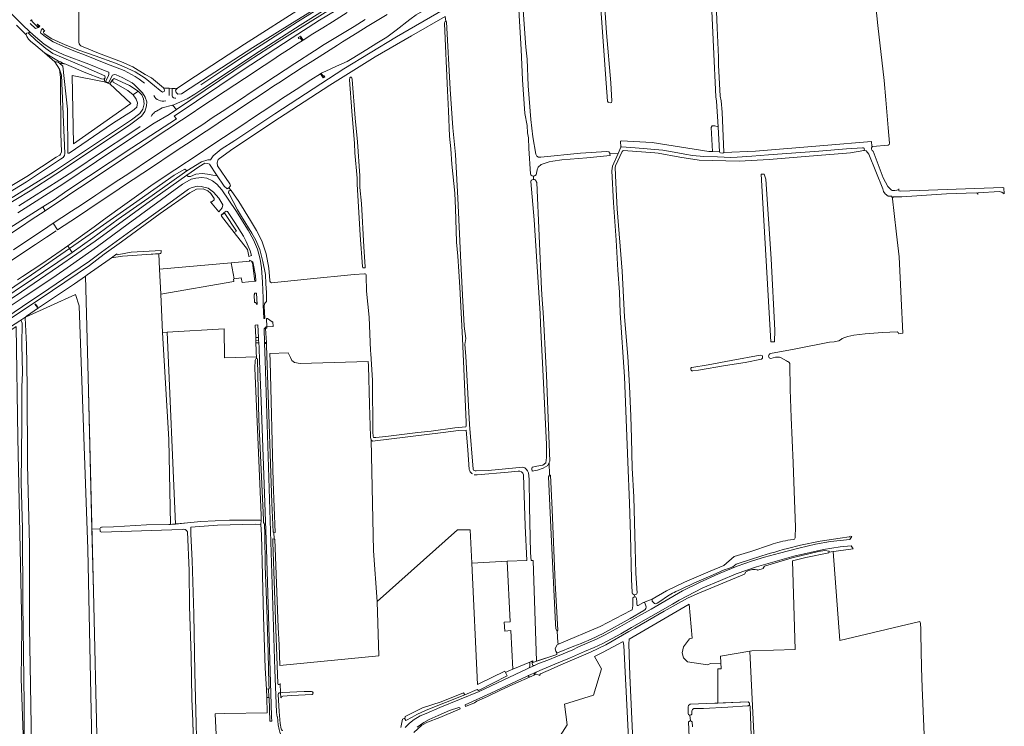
# Model space of a CAD drawing. Header units: metres. Extents: x 209813 to 223847, y 571801 to 587119.
# Tile 416 of 656: x 221903 to 222749, y 578060 to 578667. Entities that reach past the tile are written whole.
import ezdxf

# ---------------------------------------------------------------- set-up
doc = ezdxf.new("R2010")
doc.units = ezdxf.units.M
for name, color, linetype, lineweight in [('B-RO-GK-BESCHOEIING-G', 8, 'GK-BESCHOEIING', 0), ('B-RO-GR-BEPLANTING_CULTUUR_BOSPLANTSOEN-GV', 8, 'Continuous', 0), ('B-RO-GR-GRAS-GV', 8, 'Continuous', 0), ('B-RO-GR-GROENVOORZIENING-GV', 8, 'Continuous', 0), ('B-RO-GR-HOUTWAL-GV', 8, 'Continuous', 0), ('B-RO-KW-KUNSTWERK_STUW-G', 8, 'Continuous', 0), ('B-RO-KW-KUNSTWERK_STUW-GV', 8, 'Continuous', 0), ('B-RO-OG-TERREIN_CULTUURSCHEIDING-GV', 8, 'Continuous', 0), ('B-RO-OG-WATER_GREPPEL-GV', 8, 'Continuous', 0), ('B-RO-OG-WEG-GV', 8, 'Continuous', 0), ('B-RO-VH-VERHARDING_HALFVERHARDING-GV', 8, 'Continuous', 0), ('B-RO-VH-VERHARDING_OPEN-GV', 8, 'Continuous', 0), ('B-RO-VH-VERHARDING_STRAATBAKSTEEN-GV', 8, 'Continuous', 0), ('B-RO-VH-VERHARDING_TEGEL-GV', 8, 'Continuous', 0)]:
    doc.layers.add(name, color=color, linetype=linetype, lineweight=lineweight)
doc.linetypes.add('GK-BESCHOEIING', pattern='A,30,-5,[1,NLCS.shx,S=1,R=0,X=0,Y=0],-5', length=40)

msp = doc.modelspace()

# ---------------------------------------------------------------- linework, layer by layer
at = {"layer": 'B-RO-GK-BESCHOEIING-G', "flags": 128}
for points in [[(222076.854, 578498.517), (222076.79, 578497.784), (222087.678, 578483.722)], [(222087.678, 578483.722), (222089.633, 578484.987), (222079.742, 578499.997), (222078.726, 578500.196), (222077.442, 578499.339), (222076.87, 578498.69), (222076.854, 578498.517)]]:
    msp.add_lwpolyline(points, dxfattribs=at)
at = {"layer": 'B-RO-GR-BEPLANTING_CULTUUR_BOSPLANTSOEN-GV', "flags": 128}
for points in [[(221931.116, 578634.533), (221924.666, 578638.185), (221933.716, 578630.445)], [(221936.429, 578630.229), (221937.48, 578629.303)], [(221937.48, 578629.303), (221942.954, 578628.284)], [(221937.48, 578629.303), (221940.493, 578626.648), (221944.449, 578589.824), (221944.688, 578551.904), (221945.858, 578552), (221983.253, 578577.307), (222000.255, 578588.448), (222003.939, 578591.432), (222004.725, 578595.203), (222003.579, 578598.433), (222000.771, 578601.995), (221996.167, 578605.711), (221983.674, 578612.798), (221983.224, 578614.809), (221980.723, 578611.489), (221998.871, 578594.542), (221949.553, 578559.996), (221948.6, 578618.733), (221975.949, 578613.22), (221976.419, 578616.4), (221975.56, 578615.613), (221973.652, 578615.698), (221960.227, 578620.874), (221943.575, 578628.066), (221942.954, 578628.284)], [(221969.904, 578040.044), (221966.681, 578175.743), (221962.207, 578359.677), (221960.054, 578446.395), (221950.418, 578439.702), (221938.52, 578431.821), (221919.667, 578419.177), (221909.315, 578411.935), (221908.647, 578411.366), (221908.442, 578410.937), (221951.38, 578430.404), (221954.423, 578420.879), (221961.831, 578211.858), (221967.055, 577961.659)], [(221907.768, 577994.247), (221907.357, 578022.898), (221907.322, 578079.018), (221906.207, 578165.2), (221905.732, 578229.596), (221904.657, 578269.102), (221905.375, 578319.174), (221905.312, 578351.277), (221905.697, 578363.212), (221905.307, 578387.713), (221905.596, 578405.819), (221904.745, 578408.145), (221904.21, 578408.198), (221903.426, 578407.896), (221895.371, 578402.876)], [(221909.724, 577955.242), (221909.72, 577955.922), (221879.944, 577951.332), (221880.507, 578028.12), (221884.13, 578032.943), (221884.395, 578040.087), (221880.029, 578043.262), (221878.52, 578044.77), (221879.98, 578389.507), (221900.291, 578403.184), (221901.857, 578307.382), (221905.297, 578144.001), (221904.635, 578100.345), (221906.355, 578052.72), (221906.091, 578026.791), (221907.768, 577994.247)], [(222289.627, 578280.137), (222288.257, 578297.048), (222286.805, 578314.133), (222280.453, 578313.689), (222267.151, 578312.137), (222206.402, 578304.445), (222205.433, 578305.73), (222207.346, 578210.243), (222210.485, 578166.841), (222279.511, 578228.395), (222290.285, 578228.417), (222291.68, 578199.692), (222322.045, 578201.512), (222338.979, 578201.977), (222337.529, 578231.955), (222336.327, 578275.723)], [(222331.558, 578278.927), (222323.138, 578277.912), (222296.526, 578275.506), (222293.953, 578275.737)], [(222292.311, 578276.462), (222291.795, 578276.824)]]:
    msp.add_lwpolyline(points, dxfattribs=at)
at = {"layer": 'B-RO-GR-BEPLANTING_CULTUUR_BOSPLANTSOEN-GV'}
for points in [[(221942.954, 578628.284, -0.0608847), (221931.116, 578634.533)], [(221933.716, 578630.445, -0.087669), (221936.429, 578630.229)], [(222291.795, 578276.824, -0.1654634), (222289.627, 578280.137)], [(222336.327, 578275.723, 0.350856), (222331.558, 578278.927)]]:
    msp.add_lwpolyline(points, format="xyb", dxfattribs=at)
at = {"layer": 'B-RO-GR-BEPLANTING_CULTUUR_BOSPLANTSOEN-GV', "flags": 128}
msp.add_lwpolyline([(222072.591, 578533.24), (222066.518, 578542.376), (222065.045, 578543.032), (222062.416, 578543.237), (222057.383, 578540.164), (222047.109, 578532.985), (222048.056, 578532.037), (222050.17, 578531.802), (222054.632, 578533.916), (222060.033, 578534.385), (222064.729, 578533.916), (222069.426, 578532.976), (222072.009, 578532.741)], close=True, dxfattribs=at)
at = {"layer": 'B-RO-GR-GRAS-GV', "flags": 128}
for points in [[(222503.333, 578574.6), (222502.019, 578596.654), (222501.292, 578600.375), (222499.468, 578643.203), (222495.823, 578723.417), (222493.155, 578774.992), (222493.86, 578775.605), (222495.906, 578776.166)], [(222402.268, 578734.179), (222402.561, 578728.507), (222405.325, 578690.321), (222407.532, 578655.172), (222411.163, 578612.239), (222412.047, 578596.512), (222411.651, 578595.56), (222410.698, 578595.084), (222409.428, 578595.322), (222408.793, 578595.719), (222408.396, 578596.512), (222407.076, 578612.031), (222402.725, 578675.855), (222401.27, 578691.114), (222397.552, 578733.121), (222398.078, 578733.672), (222398.913, 578734.125), (222401.352, 578735.061)], [(222501.264, 578695.245), (222502.658, 578659.545), (222503.839, 578634.388), (222503.749, 578627.399), (222505.112, 578600.872), (222505.905, 578596.908), (222506.776, 578587.275), (222508.177, 578552.473), (222535.523, 578553.557), (222594.261, 578558.637), (222635.113, 578562.023), (222635.552, 578557.891), (222635.971, 578557.607), (222649.588, 578558.873), (222650.241, 578559.481), (222650.555, 578560.499), (222649.518, 578573.763), (222647.376, 578597.842), (222645.992, 578614.49), (222640.694, 578661.716), (222635.243, 578714.695)], [(222344.697, 578532.214), (222343.721, 578532.362), (222342.768, 578532.963), (222342.456, 578533.309), (222342.199, 578534.24), (222340.92, 578555.892), (222340.555, 578565.249), (222339.733, 578569.377), (222339.309, 578575.788), (222337.263, 578586.109), (222335.342, 578614.988), (222334.241, 578641.049), (222330.87, 578699.889)], [(221954.101, 578680.152), (221954.16, 578652.927), (221954.283, 578647.203), (221954.618, 578645.979), (221955.102, 578645.055), (221955.847, 578644.253), (221957.833, 578643.263), (221971.197, 578637.963), (221990.978, 578630.449), (222000.602, 578625.966), (222011.281, 578619.513), (222016.676, 578616.554), (222026.944, 578608.011), (222027.576, 578607.847), (222037.101, 578607.45), (222039.036, 578607.851), (222047.717, 578613.662), (222096.402, 578645.649), (222147.642, 578678.167)], [(222335.782, 578674.807), (222338.323, 578642.953), (222339.211, 578632.726), (222340.34, 578609.802), (222342.476, 578580.796), (222344.178, 578565.945), (222346.87, 578551.041), (222347.74, 578549.474), (222349.012, 578548.617), (222351.199, 578548.482), (222385.275, 578551.84), (222407.817, 578553.477), (222409.6, 578553.049), (222410.351, 578552.084), (222410.455, 578551.263), (222417.383, 578551.694), (222419.906, 578557.18), (222419.496, 578562.116), (222420.223, 578562.474), (222446.681, 578560.992), (222495.483, 578553.46), (222498.54, 578553.323)], [(222269.016, 578669.364), (222239.857, 578652.827), (222208.889, 578634.621), (222169.702, 578610.453), (222120.963, 578578.529), (222084.611, 578554.293), (222074.038, 578546.466), (222072.968, 578543.736), (222073.255, 578541.035), (222083.953, 578525.467), (222084.376, 578523.919), (222082.942, 578522.073), (222085.149, 578519.78)], [(222269.016, 578669.364), (222269.348, 578665.315), (222269.628, 578665.217), (222269.958, 578664.75), (222273.338, 578606.841), (222275.389, 578573.717), (222276.931, 578559.342), (222277.888, 578550.666), (222279.91, 578513.251), (222282.284, 578458.16), (222284.177, 578424.457), (222284.91, 578409.497), (222285.158, 578403.339), (222286.72, 578392.73), (222285.668, 578387.704), (222286.538, 578377.544), (222289.891, 578318.97), (222292.919, 578280.441)], [(221858.996, 578501.44), (221909.479, 578531.92), (221934.879, 578548.43), (221937.895, 578550.335), (221938.53, 578551.129), (221939.324, 578553.034), (221938.689, 578568.909), (221938.53, 578617.01), (221937.689, 578624.217), (221933.716, 578630.445), (221924.666, 578638.185), (221917.338, 578644.369), (221912.59, 578648.166), (221911.04, 578649.838), (221909.48, 578652.168), (221908.867, 578653.669), (221900.657, 578661.867)], [(222201.168, 578446.682), (222201.312, 578433.393), (222203.644, 578411.171), (222204.666, 578382.515), (222204.921, 578379.467), (222206.36, 578356.858), (222206.84, 578312.19), (222207.092, 578308.87), (222207.382, 578307.728), (222209.408, 578307.572), (222217.854, 578308.465), (222245.289, 578311.993), (222256.92, 578313.035), (222277.147, 578315.969), (222286.566, 578317.019), (222286.95, 578317.698), (222287.07, 578319.678), (222287.035, 578321.027), (222283.692, 578392.763), (222282.041, 578425.567), (222281.552, 578436.839), (222280.711, 578450.22), (222279.803, 578463.333), (222278.657, 578475.549), (222278.401, 578485.555), (222277.664, 578504.396), (222277.076, 578517.487), (222274.748, 578542.562), (222273.889, 578555.688), (222272.733, 578566.589), (222271.643, 578588.212), (222270.814, 578605.411), (222268.338, 578663.389), (222268.337, 578663.995), (222268.573, 578664.605), (222268.884, 578665.046), (222269.094, 578665.228), (222269.348, 578665.315)], [(222410.455, 578551.263), (222410.61, 578550.03), (222390.693, 578547.876), (222369.253, 578546.179), (222361.32, 578545.059), (222358.114, 578544.366), (222351.497, 578542.169), (222348.852, 578540.052), (222347.926, 578537.671), (222347.156, 578533.398), (222345.678, 578532.387), (222344.697, 578532.214), (222344.861, 578529.337), (222345.596, 578529.314), (222346.347, 578529.042), (222346.733, 578528.567), (222347.175, 578527.709), (222347.617, 578526.634), (222351.641, 578435.134), (222352.24, 578426.146), (222353.213, 578415.145), (222353.624, 578405.064), (222355.057, 578377.71), (222355.846, 578361.254), (222358.874, 578287.504), (222358.316, 578286.304)], [(222412.107, 578536.815), (222412.552, 578540.694), (222417.383, 578551.694)], [(222486.985, 578545.909), (222470.615, 578548.468), (222451.94, 578551.9), (222449.113, 578552.27), (222422.159, 578554.285), (222421.421, 578553.953), (222420.989, 578553.45), (222415.353, 578541.205), (222415.006, 578539.493), (222415.5, 578526.534), (222416.73, 578504.267), (222421.029, 578450.659), (222423.011, 578411.235), (222425.838, 578377.273), (222427.391, 578351.795), (222428.346, 578326.178), (222428.983, 578307.199), (222429.536, 578281.338), (222431.074, 578256.632), (222432.262, 578213.015), (222432.678, 578191.122), (222433.706, 578173.862)], [(222658.517, 578396.871), (222662.029, 578397.235), (222660.669, 578427.113), (222658.96, 578462.873), (222656.576, 578482.333), (222654.752, 578500), (222653.108, 578512.669), (222653.2, 578513.456), (222653.31, 578513.601), (222653.115, 578513.626), (222652.37, 578515.113), (222649.353, 578515.113), (222646.972, 578517.018), (222645.543, 578519.081), (222644.75, 578521.304), (222632.843, 578550.99), (222630.621, 578554.006), (222628.414, 578554.093), (222617.088, 578552.193), (222578.136, 578548.993), (222547.356, 578546.516), (222521.5, 578545.069), (222486.985, 578545.909)], [(222429.567, 578174.905), (222428.948, 578185.738), (222428.11, 578224.097), (222427.333, 578251.386), (222425.723, 578286.867), (222423.038, 578359.946), (222419.292, 578414.698), (222418.785, 578432.636), (222417.104, 578451.464), (222415.922, 578477.27), (222413.514, 578509.144), (222412.107, 578536.815)], [(222340.386, 578277.474), (222341.054, 578271.893), (222341.23, 578248.306), (222342.288, 578208.656), (222342.699, 578202.08), (222344.567, 578202.131), (222347.407, 578115.586), (222364.87, 578121.43), (222364.817, 578122.676), (222363.874, 578124.23), (222363.398, 578126.135), (222363.874, 578127.722), (222364.986, 578129.627), (222366.706, 578130.381), (222366.11, 578130.513), (222365.576, 578131.583), (222365.018, 578141.43), (222364.065, 578143.415), (222363.827, 578147.622), (222359.938, 578224.536), (222357.795, 578273.907), (222358.509, 578275.495), (222358.316, 578286.304), (222357.105, 578283.698), (222353.181, 578281.435), (222348.3, 578279.577), (222343.75, 578278.92), (222343.492, 578280.885), (222343.704, 578282.329), (222347.673, 578283.162), (222352.933, 578283.874), (222355.354, 578285.967), (222355.997, 578290.412), (222355.983, 578301.604), (222353.192, 578360.427), (222350.761, 578405.39), (222350.485, 578414.179), (222345.251, 578494.766), (222342.635, 578527.545), (222342.838, 578528.335), (222343.184, 578528.72), (222343.768, 578529.143), (222344.535, 578529.347), (222344.861, 578529.337)], [(222085.149, 578519.78), (222091.706, 578510.441), (222101.804, 578494.084), (222106.844, 578485.532), (222111.546, 578476.623), (222115.078, 578465.501), (222117.369, 578453.221), (222118.241, 578442.524), (222118.197, 578441.885)], [(222022.857, 578465.61), (222012.587, 578464.923), (221991.671, 578463.569), (221982.194, 578462.157), (221980.309, 578460.674), (221961.479, 578447.384), (221960.054, 578446.395), (221962.207, 578359.677), (221965.385, 578228.995), (221972.31, 578229.157)], [(222023.5, 578452.333), (222022.857, 578465.61)], [(222087.547, 578443.9), (222093.748, 578444.801), (222094.473, 578440.816), (222105.381, 578441.951), (222103.775, 578455.539), (222103.256, 578457.846), (222102.511, 578459.212), (222100.84, 578460.077), (222100.993, 578459.103), (222085.162, 578457.72)], [(222119.802, 578440.662), (222150.272, 578443.767), (222190.869, 578447.805), (222199.495, 578448.34)], [(221967.055, 577961.659), (221961.831, 578211.858), (221954.423, 578420.879), (221951.38, 578430.404), (221908.442, 578410.937), (221908.226, 578410.484), (221909.382, 578387.71), (221909.954, 578351.127), (221910.116, 578284.425), (221911.936, 578215.524), (221911.849, 578145.154), (221912.56, 578094.921), (221913.211, 578060.399), (221913.233, 578023.625), (221913.208, 577994.436), (221910.344, 577994.336)], [(221974.396, 578230.824), (221983.862, 578230.906), (222012.299, 578232.696), (222031.66, 578232.876), (222033.018, 578233.001), (222031.49, 578306.036), (222026.139, 578397.886), (222024.548, 578430.709)], [(222110.722, 578236.367), (222110.83, 578240.951), (222108.238, 578301.553), (222105.544, 578367.386), (222105.782, 578374.09), (222106.322, 578375.328), (222106.795, 578375.457), (222106.744, 578376.932), (222079.453, 578376.083), (222078.982, 578401.007), (222030.094, 578398.12), (222037.351, 578233.398), (222047.645, 578234.341), (222058.968, 578235.474), (222083.54, 578236.685), (222109.359, 578236.724)], [(222619.864, 578395.53), (222629.825, 578396.899), (222644.472, 578397.913), (222657.202, 578398.415)], [(222548.402, 578379.854), (222568.68, 578383.563), (222599.073, 578389.536), (222602.976, 578389.857), (222606.961, 578390.857), (222609.437, 578392.254), (222609.979, 578392.689)], [(222552.738, 578376.587), (222548.569, 578375.579)], [(222562.227, 578373.483), (222557.048, 578376.41)], [(222569.707, 578222.237), (222569.771, 578230.568), (222568.565, 578261.523), (222567.88, 578286.068), (222566.049, 578324.814), (222565.17, 578349.027), (222564.9, 578371.357)], [(222295.525, 578278.98), (222305.807, 578279.336), (222335.72, 578282.179)], [(222358.509, 578275.495), (222359.382, 578275.416), (222360.811, 578245.888), (222363.51, 578182.943), (222365.732, 578142.303), (222365.018, 578141.43)], [(221965.385, 578228.995), (221966.681, 578175.743), (221969.904, 578040.044), (221974.667, 578036.234), (221979.665, 578036.948), (222013.003, 578039.197), (222052.634, 578043.304), (222052.069, 578064.43), (222051.286, 578083.018), (222050.723, 578120.254), (222049.374, 578162.464), (222048.944, 578193.396), (222047.555, 578226.807)], [(221972.669, 578227.056), (221972.404, 578228.048), (221972.31, 578229.157)], [(222042.964, 578228.728), (222025.085, 578228.017), (221973.595, 578226.262), (221972.669, 578227.056)], [(222094.872, 578046.488), (222072.38, 578046.666), (222071.236, 578070.228), (222079.637, 578070.584), (222115.872, 578071.176), (222115.571, 578084.242), (222115.307, 578091.565), (222114.339, 578109.583), (222112.889, 578154.038), (222112.035, 578189.095), (222111.073, 578224.025), (222110.64, 578232.851), (222105.774, 578233.287), (222073.309, 578232.334), (222050.415, 578230.657), (222050.41, 578224.798), (222051.601, 578201.97), (222052.994, 578156.218), (222053.863, 578106.03), (222054.91, 578061.892), (222055.561, 578038.77), (222056.38, 578017.293)], [(222565.543, 578219.791), (222568.274, 578220.153)], [(222431.671, 578172.605), (222431.76, 578170.743), (222432.713, 578170.466), (222433.308, 578169.553), (222433.506, 578166.417), (222433.506, 578164.314), (222433.744, 578163.679), (222434.181, 578163.401), (222434.789, 578163.467), (222439.2, 578165.903), (222446.841, 578168.931), (222458.947, 578176.021), (222474.497, 578183.592), (222496.61, 578192.879), (222508.147, 578197.652), (222517.287, 578205.393), (222531.389, 578209.759), (222548.446, 578215.641)], [(222680.644, 578046.057), (222678.737, 578092.667), (222678.146, 578110.11), (222677.424, 578139.02), (222677.588, 578143.22), (222677.162, 578148.06), (222676.586, 578149.548), (222607.995, 578133.364), (222602.264, 578209.862), (222598.6, 578209.321), (222598.568, 578208.587), (222578.796, 578204.601), (222567.192, 578201.788), (222569.516, 578125.648), (222532.475, 578124.466), (222530.499, 578124.13)], [(222366.706, 578130.381), (222402.094, 578145.264), (222428.354, 578159.022), (222429.412, 578159.75), (222430.014, 578163.084), (222430.014, 578169.116), (222430.212, 578169.91), (222431.006, 578170.505), (222431.76, 578170.743)], [(222505.697, 578113.279), (222496.974, 578113.562), (222494.272, 578112.424), (222477.201, 578115.06), (222473.67, 578118.519), (222472.569, 578122.818), (222473.67, 578128.016), (222476.974, 578132.515), (222478.938, 578134.817), (222481.076, 578135.44), (222478.594, 578164.583), (222427.022, 578134.479), (222426.742, 578130.564), (222427.479, 578103.338), (222430.069, 578047.43)], [(222356.401, 578006.508), (222356.427, 578008.53), (222356.479, 578009.039), (222360.646, 578009.955), (222384.498, 578012.687), (222402.691, 578014.255), (222420.936, 578015.418), (222426.604, 578016.005), (222427.06, 578018.202), (222427.959, 578021.234), (222422.379, 578129.133), (222421.821, 578132.202), (222421.115, 578132.182), (222404.652, 578123.26), (222397.148, 578119.635), (222403.337, 578109.028), (222396.261, 578086.384), (222371.493, 578078.762), (222373.686, 578060.977), (222362.993, 578044.332), (222362.79, 578027.209), (222356.849, 578027.102), (222347.256, 578022.742)], [(222479.221, 578069.296), (222478.785, 578069.319), (222478.006, 578069.8), (222477.675, 578070.346), (222477.552, 578076.321), (222477.816, 578077.571), (222479.509, 578078.63), (222500.529, 578079.396), (222503.086, 578079.513)], [(222530.248, 578078.074), (222529.455, 578077.09), (222528.536, 578077.216), (222511.816, 578076.181), (222490.955, 578074.987), (222482.473, 578074.855), (222481.405, 578074.162), (222480.8, 578072.768), (222480.826, 578070.364), (222480.707, 578069.949), (222480.176, 578069.617), (222479.221, 578069.296), (222479.643, 578064.467), (222481.063, 578063.454), (222481.436, 578059.229)], [(222479.415, 578030.912), (222477.987, 578063.442), (222479.401, 578064.466), (222479.643, 578064.467)]]:
    msp.add_lwpolyline(points, dxfattribs=at)
for points in [[(221975.949, 578613.22), (221948.6, 578618.733), (221949.553, 578559.996), (221998.871, 578594.542), (221980.723, 578611.489)], [(222195.566, 578526.794), (222195.58, 578522.336), (222196.907, 578508.793), (222199.143, 578471.459), (222200.259, 578454.384), (222200.053, 578453.831), (222199.816, 578453.574), (222199.432, 578453.463), (222198.957, 578453.461), (222198.536, 578453.551), (222198.242, 578453.788), (222198.032, 578454.538), (222195.967, 578481.442), (222193.432, 578525.37), (222193.238, 578530.466), (222191.437, 578552.25), (222191.142, 578560.271), (222188.779, 578588.129), (222186.645, 578614.866), (222186.999, 578616.653), (222187.177, 578616.944), (222187.646, 578617.144), (222188.047, 578617.196), (222188.415, 578617.09), (222188.864, 578616.632), (222189.011, 578615.234), (222191.526, 578582.039), (222193.606, 578561.667), (222195.614, 578532.594)], [(222503.333, 578574.6), (222500.67, 578575.427), (222498.341, 578575.427), (222497.495, 578573.946), (222498.54, 578553.323), (222504.617, 578553.052)], [(222540.468, 578533.849), (222543.011, 578533.921), (222544.261, 578529.559), (222549.023, 578461.137), (222552.198, 578400.019), (222551.779, 578390.004), (222548.681, 578389.777)], [(222085.162, 578457.72), (222023.5, 578452.333), (222024.548, 578430.709), (222087.346, 578441.82), (222087.101, 578443.835), (222087.547, 578443.9)], [(221906.091, 578026.791), (221906.355, 578052.72), (221904.635, 578100.345), (221905.297, 578144.001), (221901.857, 578307.382), (221900.291, 578403.184), (221879.98, 578389.507), (221878.52, 578044.77), (221880.029, 578043.262), (221884.395, 578040.087), (221884.13, 578032.943), (221880.507, 578028.12), (221879.944, 577951.332), (221909.72, 577955.922), (221909.553, 577985.359), (221910.291, 577986.939), (221911.773, 577987.469), (221910.344, 577994.336), (221907.768, 577994.247)], [(222121.833, 578226.297), (222122.031, 578220.479), (222122.724, 578220.431), (222125.502, 578144.454), (222126.434, 578129.592), (222126.836, 578111.747), (222211.855, 578120.177), (222210.485, 578166.841), (222207.346, 578210.243), (222205.433, 578305.73), (222204.738, 578307.75), (222204.628, 578308.479), (222203.915, 578336.04), (222203.106, 578369.412), (222202.858, 578373.107), (222144.282, 578371.413), (222139.384, 578372.228), (222137.099, 578373.858), (222136.12, 578376.466), (222134.142, 578380.419), (222118.195, 578379.859), (222118.446, 578373.26), (222121.276, 578269.655), (222122.835, 578226.228)], [(222480.691, 578365.097), (222480.308, 578365.442), (222479.951, 578366.196), (222479.911, 578366.593), (222479.911, 578367.308), (222480.467, 578367.744), (222480.938, 578367.879), (222494.896, 578370.072), (222514.678, 578373.824), (222539.491, 578378.312), (222541.202, 578378.089), (222541.52, 578377.454), (222541.467, 578375.973), (222541.308, 578375.549), (222540.779, 578374.967), (222526.68, 578372.087), (222509.673, 578369.434), (222486.625, 578365.676), (222481.566, 578364.911)], [(222322.045, 578201.512), (222291.68, 578199.692), (222296.742, 578095.485), (222298.482, 578096.485), (222320.048, 578107.134), (222320.748, 578105.771), (222323.481, 578107.38), (222326.939, 578108.797), (222325.192, 578141.88), (222320.216, 578141.502), (222319.647, 578148.978), (222324.797, 578149.37)], [(222530.248, 578078.074), (222530.873, 578076.649), (222532.911, 578018.478), (222535.781, 578018.614), (222530.499, 578124.13), (222505.412, 578119.861), (222505.882, 578109.011), (222503.09, 578109.011), (222503.086, 578079.513), (222529.271, 578080.711), (222530.249, 578079.63)]]:
    msp.add_lwpolyline(points, close=True, dxfattribs=at)
at = {"layer": 'B-RO-GR-GRAS-GV'}
for points in [[(222199.495, 578448.34, -0.4764361), (222201.168, 578446.682)], [(222118.197, 578441.885, 0.1654309), (222119.802, 578440.662)], [(222609.979, 578392.689, -0.0806793), (222619.864, 578395.53)], [(222657.202, 578398.415, -0.2598668), (222658.517, 578396.871)], [(222557.048, 578376.41, 0.1166991), (222552.738, 578376.587)], [(222564.9, 578371.357, 0.1781515), (222562.227, 578373.483)], [(222292.919, 578280.441, 0.3066095), (222295.525, 578278.98)], [(222548.446, 578215.641, -0.0499732), (222565.543, 578219.791)], [(222568.274, 578220.153, 0.3971329), (222569.707, 578222.237)]]:
    msp.add_lwpolyline(points, format="xyb", dxfattribs=at)
for centre, radius, start, end in [((222548.892, 578377.735), 2.175, 103.021251, 263.560586), ((222333.712, 578275.529), 6.952, 16.248544, 74.484513), ((222431.732, 578174.774), 2.169, 176.527454, 332.315521)]:
    msp.add_arc(centre, radius, start, end, dxfattribs=at)
at = {"layer": 'B-RO-GR-GROENVOORZIENING-GV', "flags": 128}
for points in [[(222296.239, 578700.02), (222277.32, 578689.673), (222268.564, 578684.828), (222264.215, 578682.359), (222255.501, 578677.45), (222244.111, 578670.781), (222238.588, 578666.752), (222226.688, 578657.616), (222218.738, 578651.598), (222210.207, 578646.379), (222201.72, 578641.091), (222188.946, 578633.232), (222184.653, 578630.671), (222175.528, 578626.591), (222166.393, 578622.519), (222162.522, 578620.624), (222164.291, 578617.846), (222165.037, 578618.322), (222165.513, 578617.562)], [(222046.955, 578536.671), (222059.554, 578544.611), (222064.996, 578546.356), (222067.3, 578546.078), (222069.491, 578549.551), (222076.452, 578555.482), (222088.218, 578562.897), (222122.56, 578585.677), (222181.863, 578624.411), (222227.129, 578651.949), (222267.274, 578675.092), (222299.351, 578692.968), (222299.798, 578693.202)], [(222198.245, 578688.399), (222160.965, 578666.068), (222137.564, 578651.055), (222094.631, 578623.064), (222036.116, 578583.717), (222038.075, 578581.342), (221999.688, 578556.414), (221943.859, 578519.561), (221933.005, 578511.985), (221923.173, 578505.766), (221925.276, 578502.505), (221934.113, 578508.419), (221942.443, 578513.951), (221946.611, 578516.712), (221954.917, 578522.282), (221967.419, 578530.57), (221984.127, 578541.564), (221996.621, 578549.863), (222004.925, 578555.435), (222013.291, 578560.914), (222021.624, 578566.443), (222029.943, 578571.993), (222042.464, 578580.252), (222050.763, 578585.833), (222059.108, 578591.341), (222067.461, 578596.84), (222079.965, 578605.125), (222088.279, 578610.682), (222096.639, 578616.171), (222113.306, 578627.226), (222121.637, 578632.757), (222125.849, 578635.452), (222134.218, 578640.926), (222142.631, 578646.332), (222146.126, 578648.538)], [(222200.244, 578666.681), (222190.718, 578660.803), (222182.144, 578655.656), (222173.63, 578650.411), (222165.103, 578645.198), (222156.645, 578639.86), (222139.788, 578629.093), (222131.425, 578623.61), (222123.036, 578618.167), (222110.542, 578609.867), (222102.22, 578604.322), (222093.934, 578598.722), (222085.586, 578593.217), (222077.237, 578587.713), (222068.886, 578582.212), (222060.601, 578576.61), (222052.204, 578571.179), (222039.702, 578562.89), (222031.362, 578557.372), (222018.849, 578549.102), (222010.518, 578543.57), (222002.196, 578538.025), (221993.889, 578532.457), (221985.525, 578526.976), (221973, 578518.721), (221968.853, 578515.928), (221956.369, 578507.611), (221948.002, 578502.136), (221939.675, 578496.6), (221932.249, 578491.695), (221935.907, 578486.025), (221947.346, 578493.651), (221959.867, 578501.91), (221964.019, 578504.697), (221976.51, 578513.002), (221988.984, 578521.332), (221996.807, 578526.612), (222000.997, 578529.34), (222009.314, 578534.894), (222021.816, 578543.182), (222030.158, 578548.697), (222042.641, 578557.013), (222046.802, 578559.786), (222063.485, 578570.818), (222071.793, 578576.383), (222075.941, 578579.175), (222088.436, 578587.465), (222092.618, 578590.207), (222105.078, 578598.555), (222113.411, 578604.087), (222121.728, 578609.641), (222125.931, 578612.349), (222138.478, 578620.556), (222146.863, 578626.008), (222155.294, 578631.383), (222163.718, 578636.774), (222176.383, 578644.811), (222180.618, 578647.47), (222193.36, 578655.384), (222201.881, 578660.618), (222210.414, 578665.833), (222218.975, 578671.002)], [(222146.856, 578649), (222155.293, 578654.378), (222163.745, 578659.726), (222172, 578664.831), (222184.781, 578672.686)], [(221888.779, 578514.822), (221909.256, 578527.341), (221938.479, 578546.699), (221940.856, 578548.341), (221941.859, 578550.066), (221942.231, 578551.75), (221939.34, 578618.867), (221937.689, 578624.217), (221938.53, 578617.01), (221938.689, 578568.909), (221939.324, 578553.034), (221938.53, 578551.129), (221937.895, 578550.335), (221934.879, 578548.43), (221909.479, 578531.92), (221858.996, 578501.44)], [(222161.683, 578620.185), (222153.475, 578614.896), (222140.883, 578606.745), (222128.352, 578598.501), (222124.169, 578595.76), (222111.684, 578587.448), (222103.349, 578581.922), (222095.012, 578576.4), (222086.671, 578570.883), (222078.358, 578565.323), (222065.87, 578557.013), (222057.534, 578551.49), (222036.708, 578537.658), (222028.391, 578532.104), (222015.937, 578523.742), (222007.735, 578517.997), (221999.621, 578512.149), (221987.616, 578503.511), (221975.448, 578494.74), (221967.436, 578488.752), (221955.251, 578480.005), (221944.708, 578472.383)], [(222162.522, 578620.624), (222161.882, 578620.311), (222161.683, 578620.185), (222164.041, 578616.59), (222165.513, 578617.562)], [(221948.358, 578466.724), (221966.378, 578479.151), (221988.089, 578495.238), (222017.148, 578515.642), (222046.955, 578536.671), (222045.221, 578538.317), (222036.193, 578533.127), (222001.285, 578508.324), (221964.022, 578482.242), (221946.288, 578469.933)], [(221923.173, 578505.766), (221885.17, 578481.727), (221828.236, 578446.426), (221777.917, 578413.736), (221713.947, 578371.097), (221652.384, 578331.699), (221607.777, 578304.185), (221606.649, 578303.454)], [(221896.627, 578483.52), (221904.98, 578489.018), (221913.266, 578494.617), (221925.276, 578502.505)], [(221932.249, 578491.695), (221923.049, 578485.482), (221910.541, 578477.203), (221898.051, 578468.897)], [(221891.951, 578456.857), (221904.472, 578465.117), (221916.935, 578473.463), (221926.525, 578479.812), (221934.861, 578485.335)], [(221946.288, 578469.933), (221944.708, 578472.383), (221939.005, 578468.339), (221930.724, 578462.728), (221922.421, 578456.989), (221914.048, 578451.521), (221905.772, 578445.907), (221901.631, 578443.104)], [(221639.037, 578256.233), (221667.368, 578277.965), (221705.246, 578304.817), (221746.859, 578332.649), (221783.656, 578356.862), (221832.403, 578389.204), (221874.077, 578416.758), (221923.925, 578449.875), (221948.358, 578466.724), (221946.288, 578469.933), (221913.677, 578447.298), (221864.047, 578413.964), (221815.819, 578381.844), (221759.453, 578344.664), (221709.34, 578311.659), (221665.951, 578280.117), (221637.206, 578258.902)]]:
    msp.add_lwpolyline(points, dxfattribs=at)
for points in [[(222146.126, 578648.538), (222146.856, 578649), (222144.556, 578652.54), (222142.666, 578651.374), (222143.266, 578650.424), (222144.397, 578651.135)], [(222115.692, 578402.722), (222121.167, 578403.155), (222120.989, 578407.069), (222120.182, 578406.986), (222116.32, 578410.048), (222115.412, 578410.024)]]:
    msp.add_lwpolyline(points, close=True, dxfattribs=at)
at = {"layer": 'B-RO-GR-HOUTWAL-GV', "flags": 128}
for points in [[(222544.261, 578529.559), (222543.011, 578533.921), (222540.468, 578533.849), (222548.681, 578389.777), (222551.779, 578390.004), (222552.198, 578400.019), (222549.023, 578461.137)], [(222030.094, 578398.12), (222026.139, 578397.886), (222031.49, 578306.036), (222033.018, 578233.001), (222037.351, 578233.398)]]:
    msp.add_lwpolyline(points, close=True, dxfattribs=at)
at = {"layer": 'B-RO-KW-KUNSTWERK_STUW-G', "flags": 128}
for points in [[(222001.51, 578602.558), (222000.771, 578601.995)], [(222003.651, 578604.189), (222001.51, 578602.558)], [(222005.126, 578605.313), (222003.651, 578604.189)]]:
    msp.add_lwpolyline(points, dxfattribs=at)
at = {"layer": 'B-RO-KW-KUNSTWERK_STUW-GV', "flags": 128}
msp.add_lwpolyline([(221916.669, 578422.244), (221916.512, 578422.126), (221918.641, 578419.295), (221918.976, 578419.546), (221916.846, 578422.377)], close=True, dxfattribs=at)
at = {"layer": 'B-RO-OG-TERREIN_CULTUURSCHEIDING-GV', "flags": 128}
msp.add_lwpolyline([(222117.138, 578091.727), (222115.307, 578091.565), (222115.571, 578084.242), (222117.333, 578084.264)], close=True, dxfattribs=at)
at = {"layer": 'B-RO-OG-WATER_GREPPEL-GV', "flags": 128}
for points in [[(222200.259, 578454.384), (222199.143, 578471.459), (222196.907, 578508.793), (222195.58, 578522.336), (222195.614, 578532.594), (222193.606, 578561.667), (222191.526, 578582.039), (222189.011, 578615.234), (222188.864, 578616.632), (222188.415, 578617.09), (222188.047, 578617.196), (222187.646, 578617.144), (222187.177, 578616.944), (222186.999, 578616.653), (222186.645, 578614.866), (222188.779, 578588.129), (222191.142, 578560.271), (222191.437, 578552.25), (222193.238, 578530.466), (222193.432, 578525.37), (222195.967, 578481.442), (222198.032, 578454.538), (222198.242, 578453.788), (222198.536, 578453.551), (222198.957, 578453.461), (222199.432, 578453.463), (222199.816, 578453.574), (222200.053, 578453.831)], [(221991.671, 578463.569), (222012.587, 578464.923), (222023.726, 578465.632), (222024.652, 578465.842), (222025.003, 578467.081), (222025.053, 578468.391), (221999.131, 578466.912), (221988.502, 578464.994), (221987.052, 578464.748), (221986.801, 578465.374), (221982.194, 578462.157)], [(222365.732, 578142.303), (222363.51, 578182.943), (222360.811, 578245.888), (222359.382, 578275.416), (222358.509, 578275.495), (222357.795, 578273.907), (222359.938, 578224.536), (222363.827, 578147.622), (222364.065, 578143.415), (222365.018, 578141.43)], [(222234.46, 578068.131), (222234.32, 578065.981), (222234.994, 578064.759), (222240.48, 578067.363), (222244.518, 578069.89), (222252.693, 578073.591), (222285.772, 578086.67), (222284.728, 578088.505), (222265.571, 578080.623), (222249.342, 578075.442)], [(222530.248, 578078.074), (222530.249, 578079.63), (222529.271, 578080.711), (222500.529, 578079.396), (222479.509, 578078.63), (222477.816, 578077.571), (222477.552, 578076.321), (222477.675, 578070.346), (222478.006, 578069.8), (222478.785, 578069.319), (222479.221, 578069.296), (222480.176, 578069.617), (222480.707, 578069.949), (222480.826, 578070.364), (222480.8, 578072.768), (222481.405, 578074.162), (222482.473, 578074.855), (222490.955, 578074.987), (222511.816, 578076.181), (222528.536, 578077.216), (222529.455, 578077.09)]]:
    msp.add_lwpolyline(points, close=True, dxfattribs=at)
for points in [[(221913.233, 578023.625), (221913.211, 578060.399), (221912.56, 578094.921), (221911.849, 578145.154), (221911.936, 578215.524), (221910.116, 578284.425), (221909.954, 578351.127), (221909.382, 578387.71), (221908.226, 578410.484), (221908.647, 578411.366), (221903.426, 578407.896), (221904.21, 578408.198), (221904.745, 578408.145), (221905.596, 578405.819), (221905.307, 578387.713), (221905.697, 578363.212), (221905.312, 578351.277), (221905.375, 578319.174), (221904.657, 578269.102), (221905.732, 578229.596), (221906.207, 578165.2), (221907.322, 578079.018), (221907.357, 578022.898)], [(222109.359, 578236.724), (222083.54, 578236.685), (222058.968, 578235.474), (222047.645, 578234.341), (222031.66, 578232.876), (222012.299, 578232.696), (221983.862, 578230.906), (221974.396, 578230.824)], [(222057.804, 577997.729), (222056.693, 578009.096), (222055.561, 578038.77), (222054.91, 578061.892), (222053.863, 578106.03), (222052.994, 578156.218), (222051.601, 578201.97), (222050.41, 578224.798), (222050.415, 578230.657), (222073.309, 578232.334), (222105.774, 578233.287), (222110.64, 578232.851), (222110.722, 578236.367)], [(221972.31, 578229.157), (221972.404, 578228.048), (221972.669, 578227.056), (221973.595, 578226.262), (222025.085, 578228.017), (222042.964, 578228.728)], [(222047.555, 578226.807), (222048.944, 578193.396), (222049.374, 578162.464), (222050.723, 578120.254), (222051.286, 578083.018), (222052.069, 578064.43), (222052.985, 578030.199), (222054.512, 578004.982), (222055.358, 577997.841)], [(222154.105, 578089.455), (222147.883, 578089.462), (222129.086, 578088.597), (222127.362, 578088.388)], [(222127.362, 578088.388), (222127.708, 578084.229)], [(222129.427, 578085.492), (222137.017, 578086.085), (222154.525, 578086.88)]]:
    msp.add_lwpolyline(points, dxfattribs=at)
at = {"layer": 'B-RO-OG-WATER_GREPPEL-GV'}
for points in [[(222110.722, 578236.367, 0.0697203), (222109.359, 578236.724)], [(221974.396, 578230.824, 0.464908), (221972.31, 578229.157)], [(222042.964, 578228.728, -0.4041148), (222047.555, 578226.807)], [(222127.708, 578084.229, -0.2675041), (222129.427, 578085.492)], [(222154.525, 578086.88, 0.9351604), (222154.105, 578089.455)]]:
    msp.add_lwpolyline(points, format="xyb", dxfattribs=at)
at = {"layer": 'B-RO-OG-WEG-GV', "flags": 128}
for points in [[(221912.115, 578656.253), (221905.809, 578662.082), (221868.512, 578699.505), (221857.219, 578710.965), (221837.12, 578730.787), (221835.719, 578732.092), (221821.301, 578746.48), (221811.724, 578755.96), (221790.292, 578777.363), (221779.456, 578787.912), (221755.92, 578811.426), (221754.099, 578813.218), (221751.051, 578810.121), (221750.971, 578808.728), (221750.042, 578807.711), (221760.188, 578798.395), (221762.312, 578796.427)], [(222181.093, 578690.848), (222135.539, 578662.534), (222103.578, 578642.794), (222049.913, 578607.823), (222042.436, 578602.913), (222039.228, 578602.754), (222037.766, 578604.111), (222037.381, 578605.996), (222039.036, 578607.851), (222037.101, 578607.45), (222034.516, 578607.558), (222034.433, 578601.289)], [(222059.141, 578610.573), (222080.443, 578624.932), (222095.717, 578634.966), (222122.904, 578652.546), (222142.158, 578664.767), (222157.209, 578674.224), (222178.001, 578687.785), (222181.173, 578689.693), (222182.843, 578691.202)], [(222165.911, 578675.362), (222144.24, 578661.8), (222109.215, 578639.365), (222060.728, 578607.152), (222053.995, 578602.48), (222047.337, 578598.524), (222035.762, 578593.393), (222034.606, 578593.112), (222038.17, 578589.547), (222062.762, 578606.115), (222099.744, 578630.863), (222126.316, 578648.066), (222155.167, 578666.268), (222177.848, 578680.328)], [(221912.317, 578663.337), (221916.886, 578659.114), (221919.617, 578659.849), (221920.744, 578661.065), (221918.781, 578662.833), (221918.311, 578662.37), (221919.888, 578660.853), (221919.128, 578660.174), (221913.908, 578665.25), (221914.217, 578665.551), (221913.443, 578666.331), (221912.752, 578665.549)], [(221900.657, 578661.867), (221908.867, 578653.669)], [(222031.68, 578601.555), (222031.882, 578607.668), (222027.576, 578607.847), (222026.944, 578608.011), (222027.832, 578606.175), (222027.543, 578604.818), (222026.198, 578604.385), (222024.012, 578605.69), (222019.082, 578609.664), (222011.333, 578616.359), (222002.694, 578621.918), (221993.111, 578626.046), (221985.757, 578629.357), (221968.329, 578635.547), (221954.125, 578640.349), (221942.391, 578645.114), (221930.976, 578650.166), (221924.464, 578654.422), (221923.792, 578655.501), (221923.806, 578656.147), (221924.074, 578656.522), (221924.448, 578656.774), (221924.941, 578656.792), (221923.138, 578658.91), (221921.864, 578657.638), (221921.357, 578655.214), (221925.582, 578651.767), (221932.154, 578647.716), (221941.048, 578643.489), (221951.27, 578639.24), (221958.99, 578636.333), (221968.33, 578632.694), (221977.524, 578629.013), (221993.099, 578622.862), (222002.543, 578617.781), (222006.172, 578615.477), (222010.58, 578611.977)], [(221887.724, 578504.585), (221912.343, 578519.626), (221934.56, 578533.883), (221997.722, 578575.946), (222007.931, 578583.664), (222010.863, 578587.808), (222012.332, 578592.505), (222012.504, 578596.091), (222011.31, 578600.016), (222008.924, 578603.655), (222001.653, 578610.79), (222000.012, 578612.295), (221991.45, 578616.968), (221986.352, 578619.32), (221984.936, 578619.493), (221983.132, 578618.892), (221979.751, 578612.299), (221977.048, 578613.361), (221979.399, 578617.835), (221980.107, 578619.594), (221980.106, 578621.544), (221976.942, 578622.576), (221962.858, 578628.406), (221941.354, 578636.498), (221931.141, 578641.356), (221924.343, 578645.64), (221916.938, 578651.834), (221912.115, 578656.253), (221910.954, 578655.108), (221917.353, 578648.982), (221925.913, 578641.745), (221931.833, 578637.631), (221960.114, 578625.48), (221976.48, 578618.383), (221976.751, 578617.064), (221976.419, 578616.4), (221975.949, 578613.22), (221980.723, 578611.489), (221983.224, 578614.809), (221984.495, 578616.041), (221997.648, 578610.029), (222005.126, 578605.313), (222008.271, 578602.032), (222009.843, 578598.493), (222010.311, 578594.186), (222009.317, 578589.865), (222006.742, 578586.142), (221999.521, 578580.475), (221981.355, 578568.64), (221932.572, 578535.893), (221881.595, 578504.341)], [(221908.867, 578653.669), (221909.262, 578654.982), (221910.742, 578655.311), (221910.954, 578655.108)], [(222034.606, 578593.112), (222025.669, 578590.936), (222020.932, 578588.148)], [(221901.796, 578500.599), (221940.603, 578525.386), (221969.254, 578544.689), (221996.176, 578562.921), (222018.873, 578577.632), (222031.747, 578585.22), (222038.17, 578589.547)], [(222006.973, 578574.871), (221998.063, 578568.92), (221973.785, 578552.828), (221949.783, 578536.732), (221937.922, 578528.974), (221902.542, 578506.837)], [(221813.298, 578366.234), (221908.121, 578429.066), (221931.892, 578444.948), (221946.937, 578455.314), (221970.371, 578471.901), (221996.715, 578491.116), (222043.345, 578525.36), (222050.737, 578529.565), (222054.71, 578530.43), (222060.01, 578531.171), (222064.161, 578530.484), (222068.955, 578528.273), (222072.883, 578525.317), (222077.146, 578520.42), (222089.055, 578502.615), (222099.681, 578485.879), (222104.234, 578477.471), (222107.659, 578469.366), (222109.938, 578460.945), (222111.153, 578453.36), (222112.092, 578441.023), (222112.551, 578427.384), (222112.611, 578421.759), (222113.032, 578409.963), (222114.051, 578409.989), (222113.463, 578420.606), (222113.819, 578422.655), (222114.316, 578423.432), (222115.507, 578424.653), (222115.301, 578432.281), (222114.928, 578439.781), (222114.483, 578447.702), (222112.138, 578458.81), (222109.622, 578469.236), (222106.314, 578477.302), (222102.884, 578483.366), (222093.893, 578497.613), (222090.399, 578503.356), (222083.029, 578517.502), (222082.818, 578517.986), (222082.808, 578518.732), (222082.986, 578519.257), (222083.438, 578519.672), (222083.82, 578519.892), (222084.434, 578520.01), (222085.149, 578519.78), (222082.942, 578522.073), (222081.597, 578521.442), (222079.071, 578523.491), (222072.591, 578533.24), (222072.009, 578532.741), (222069.426, 578532.976), (222064.729, 578533.916), (222060.033, 578534.385), (222054.632, 578533.916), (222050.17, 578531.802), (222048.056, 578532.037), (222047.109, 578532.985), (222012.511, 578508.808), (221968.317, 578476.491), (221936.848, 578454.549), (221904.972, 578432.831), (221867.978, 578408.213)], [(222067.3, 578510.181), (222074.474, 578501.658), (222077.288, 578505.122), (222078, 578507.573), (222074.399, 578513.229), (222069.985, 578518.431), (222065.341, 578521.885), (222059.185, 578523.389), (222055.771, 578523.477), (222050.848, 578522.08), (222048.282, 578520.89), (222034.572, 578511.142), (222002.143, 578487.561), (221973.744, 578466.981), (221963.289, 578459.314), (221947.45, 578448.242), (221928.49, 578435.451), (221905.906, 578420.339), (221883.916, 578405.749)], [(221816.266, 578348.867), (221819.436, 578350.995), (221816.885, 578352.335), (221815.467, 578353.837), (221815.191, 578355.234), (221815.578, 578356.456), (221820.478, 578359.941), (221931.639, 578434.111), (221963.518, 578455.54), (221976.011, 578465.053), (221990.981, 578475.831), (222023.978, 578500.041), (222049.426, 578518.013), (222055.301, 578521.087), (222060.972, 578521.187), (222064.886, 578519.582), (222067.711, 578517.223), (222070.508, 578513.06), (222070.472, 578512.492), (222070.395, 578511.93), (222068.56, 578510.221)], [(222113.626, 578233.096), (222113.931, 578224.538), (222114.168, 578197.236), (222115.602, 578160.455), (222116.919, 578122.816), (222117.293, 578096.178), (222117.67, 578091.774), (222117.138, 578091.727), (222117.333, 578084.264), (222117.658, 578084.268), (222118.356, 578064.128), (222120.05, 578064.128), (222119.762, 578067.552), (222119.798, 578068.652), (222115.411, 578212.022), (222110.861, 578338.816), (222109.475, 578373.59), (222108.99, 578384.991), (222108.786, 578389.06), (222106.353, 578388.957)], [(222106.353, 578388.957), (222106.795, 578375.457), (222107.538, 578375.66), (222107.8, 578374.699), (222108.956, 578323.169), (222112.842, 578236.956), (222112.914, 578234.601)], [(222125.075, 578096.292), (222123.301, 578142.987), (222120.73, 578217.779), (222120.889, 578220.558), (222122.031, 578220.479), (222121.833, 578226.297), (222121.255, 578226.337), (222120.132, 578251.665), (222115.461, 578386.864), (222115.381, 578388.455), (222113.797, 578388.404), (222114.154, 578373.781), (222122.675, 578108.095), (222123.939, 578071.774), (222124.387, 578069.363), (222124.499, 578067.732), (222124.811, 578067.666), (222125.403, 578060.85)], [(222379.492, 578128.467), (222365.393, 578122.713), (222365.105, 578122.68), (222364.817, 578122.676), (222364.87, 578121.43), (222344.328, 578114.555), (222344.271, 578115.898), (222343.372, 578115.53), (222343.815, 578112.328), (222344.13, 578112.002), (222344.739, 578111.768), (222345.545, 578111.84), (222349.218, 578113.72), (222357.068, 578116.417), (222365.541, 578120.017), (222378.566, 578125.468), (222382.923, 578127.509), (222399.369, 578134.664), (222406.268, 578138.228), (222418.992, 578145.111), (222434.896, 578154.179), (222445.899, 578160.298), (222472.779, 578175.904), (222487.522, 578183.129), (222503.803, 578190.709), (222519.877, 578197.328), (222532.915, 578201.678), (222543.359, 578204.809), (222556.066, 578208.362), (222572.801, 578212.704), (222586.986, 578216.064), (222599.88, 578218.326), (222608.354, 578219.371), (222616.638, 578220.186), (222618.197, 578222.556), (222618.249, 578222.704), (222617.35, 578223.009)], [(222615.909, 578222.316), (222608.26, 578221.173), (222591.123, 578218.683), (222574.205, 578215.289), (222563.008, 578212.368)], [(222350.87, 578104.698), (222362.096, 578109.633), (222366.223, 578111.611), (222393.877, 578123.371), (222406.997, 578129.729), (222426.821, 578141.057), (222431.751, 578143.91), (222442.744, 578150.111), (222457.157, 578158.48), (222477.192, 578169.794), (222485.411, 578173.51), (222525.985, 578190.433), (222527.078, 578192.297), (222529.558, 578193.475), (222532.83, 578194.193), (222535.331, 578194.282), (222536.915, 578193.972), (222537.095, 578193.659), (222542.291, 578195.205), (222542.2, 578195.526), (222543.213, 578197.088), (222566.969, 578204.298), (222589.618, 578209.696), (222595.086, 578210.792), (222598.637, 578210.168), (222598.6, 578209.321), (222600.362, 578209.623), (222619.477, 578212.024), (222617.585, 578214.642), (222608.125, 578213.67), (222593.978, 578211.604), (222568.53, 578205.842), (222536.362, 578196.676), (222518.741, 578190.612), (222505.447, 578184.987), (222490.329, 578178.494), (222469.87, 578168.009), (222464.066, 578164.513), (222445.475, 578153.914), (222428.96, 578144.584), (222419.674, 578139.196), (222404.217, 578130.802), (222396.808, 578127.289), (222388.712, 578123.807), (222375.849, 578118.152), (222363.254, 578112.896), (222350.246, 578107.46), (222347.04, 578106.024)], [(222533.777, 578203.876), (222519.004, 578198.851), (222515.978, 578196.697), (222512.4, 578195.049), (222508.681, 578194.066), (222499.198, 578189.848)], [(222448.137, 578165.593), (222446.841, 578167.026), (222446.841, 578168.931), (222439.2, 578165.903), (222440.471, 578165.57), (222441.518, 578162.333), (222441.499, 578161.851)], [(222455.997, 578168.646), (222450.9, 578165.391)], [(222440.77, 578160.042), (222439.692, 578159.129), (222427.963, 578152.342), (222403.961, 578139.173)], [(222234.574, 578058.68), (222238.263, 578062.417), (222242.342, 578065.535), (222245.158, 578067.313), (222247.571, 578068.589), (222252.561, 578070.746), (222264.384, 578075.735), (222298.004, 578089.674), (222339.409, 578109.105), (222341.159, 578109.885), (222341.698, 578111.384), (222341.716, 578113.034), (222341.525, 578114.773), (222326.939, 578108.797), (222323.481, 578107.38), (222320.748, 578105.771), (222322.167, 578103.01), (222297.403, 578090.531), (222296.387, 578091.207), (222285.772, 578086.67), (222252.693, 578073.591), (222244.518, 578069.89), (222240.48, 578067.363), (222234.994, 578064.759), (222234.32, 578065.981), (222234.368, 578066.724), (222232.338, 578065.878), (222230.96, 578058.627)], [(222345.338, 578103.486), (222347.494, 578104.392), (222350.192, 578103.198)], [(222126.444, 578088.277), (222127.482, 578088.403), (222127.181, 578096.426)], [(222129.22, 578055.757), (222129.004, 578056.584), (222128.631, 578056.421), (222128.249, 578056.37), (222127.893, 578057.388), (222127.216, 578061.994), (222126.432, 578072.453), (222125.515, 578086.877)], [(222242.122, 578054.199), (222248.719, 578060.59), (222253.765, 578063.321), (222264.378, 578067.31), (222279.833, 578073.772), (222281.795, 578074.546), (222281.445, 578075.537), (222280.578, 578075.795), (222272.588, 578073.101), (222262.902, 578068.879), (222255.191, 578065.403), (222250.693, 578062.955), (222244.805, 578058.936)]]:
    msp.add_lwpolyline(points, dxfattribs=at)
at = {"layer": 'B-RO-OG-WEG-GV'}
for points in [[(222018.515, 578601.389, 0.3464161), (222028.85, 578596.918)], [(222034.433, 578601.289, 0.4495546), (222037.632, 578599.085)], [(222017.899, 578585.759, 0.0670557), (222016.335, 578583.341)], [(222020.932, 578588.148, 0.0674278), (222017.899, 578585.759)], [(222068.56, 578510.221, -0.2412287), (222067.3, 578510.181)], [(222112.914, 578234.601, -0.0819649), (222113.626, 578233.096)], [(222616.937, 578222.708, -0.0908426), (222615.909, 578222.316)], [(222563.008, 578212.368, 0.0120488), (222533.777, 578203.876)], [(222499.198, 578189.848, 0.0111443), (222467.16, 578175.338)], [(222467.16, 578175.338, 0.0615224), (222455.997, 578168.646)], [(222441.499, 578161.851, -0.137771), (222440.77, 578160.042)], [(222450.9, 578165.391, -0.3764279), (222448.137, 578165.593)], [(222403.961, 578139.173, -0.0302993), (222379.492, 578128.467)], [(222347.04, 578106.024, 0.276642), (222345.338, 578103.486)], [(222350.192, 578103.198, -0.3372644), (222350.87, 578104.698)], [(222125.515, 578086.877, -0.2890401), (222126.444, 578088.277)], [(222125.403, 578060.85, 0.0811421), (222128.576, 578050.857)]]:
    msp.add_lwpolyline(points, format="xyb", dxfattribs=at)
at = {"layer": 'B-RO-OG-WEG-GV', "flags": 128}
for points in [[(222076.854, 578498.517), (222076.87, 578498.69), (222077.442, 578499.339), (222078.726, 578500.196), (222079.742, 578499.997), (222089.633, 578484.987), (222087.678, 578483.722), (222098.986, 578469.28), (222100.096, 578464.811), (222100.365, 578463.099), (222102.534, 578463.931), (222101.454, 578468.035), (222098.057, 578476.191), (222095.698, 578480.612), (222088.232, 578492.332), (222081.983, 578501.958), (222080.652, 578501.984), (222078.756, 578500.824), (222076.619, 578498.825)], [(222102.511, 578459.212), (222103.256, 578457.846), (222103.775, 578455.539), (222105.381, 578441.951), (222106.211, 578441.996), (222105.947, 578446.9), (222103.645, 578458.625)], [(222108.559, 578393.641), (222108.029, 578404.428), (222105.822, 578404.336), (222106.206, 578393.525)], [(222115.715, 578401.499), (222115.692, 578402.722), (222115.184, 578402.682), (222113.298, 578401.053), (222113.759, 578389.379), (222115.332, 578389.43), (222114.663, 578401.465)], [(222286.309, 578076.676), (222294.164, 578079.866), (222296.172, 578081.158), (222305.171, 578085.287), (222316.56, 578090.733), (222329.575, 578096.837), (222341.208, 578101.75), (222340.864, 578102.565), (222340.177, 578102.988), (222339.335, 578102.681), (222308.265, 578088.053), (222286.161, 578078.217)]]:
    msp.add_lwpolyline(points, close=True, dxfattribs=at)
at = {"layer": 'B-RO-OG-WEG-GV'}
msp.add_arc((222126.114, 578096.534), 1.067, 193.108796, 355.233833, dxfattribs=at)
at = {"layer": 'B-RO-VH-VERHARDING_HALFVERHARDING-GV', "flags": 128}
for points in [[(222106.282, 578391.157), (222108.676, 578391.257), (222108.559, 578393.641), (222106.206, 578393.525)], [(222343.372, 578115.53), (222341.525, 578114.773), (222341.716, 578113.034), (222341.698, 578111.384), (222341.159, 578109.885), (222345.545, 578111.84), (222344.739, 578111.768), (222344.13, 578112.002), (222343.815, 578112.328)]]:
    msp.add_lwpolyline(points, close=True, dxfattribs=at)
msp.add_lwpolyline([(222347.04, 578106.024), (222340.633, 578103.155), (222340.177, 578102.988), (222340.864, 578102.565), (222341.208, 578101.75), (222345.338, 578103.486)], dxfattribs=at)
at = {"layer": 'B-RO-VH-VERHARDING_OPEN-GV', "flags": 128}
msp.add_lwpolyline([(222419.906, 578557.18), (222420.546, 578557.457), (222432.054, 578556.543), (222455.821, 578554.553), (222465.723, 578552.793), (222474.856, 578550.993), (222481.481, 578550.045), (222491.068, 578549.198), (222502.867, 578548.908), (222514.394, 578548.158), (222519.807, 578548.396), (222532.425, 578549.333), (222546.726, 578550.477), (222589.846, 578553.519), (222613.54, 578555.652), (222627.352, 578556.658), (222628.137, 578556.587), (222628.751, 578556.226), (222628.943, 578555.747), (222629.019, 578555.05), (222628.898, 578554.504), (222628.414, 578554.093), (222630.621, 578554.006), (222632.843, 578550.99), (222644.75, 578521.304), (222645.543, 578519.081), (222646.972, 578517.018), (222649.353, 578515.113), (222652.37, 578515.113), (222653.115, 578513.626), (222653.31, 578513.601), (222653.557, 578513.924), (222654.115, 578514.37), (222661.285, 578514.536), (222699.578, 578517.134), (222725.032, 578517.926), (222725.788, 578517.615), (222726.106, 578517.419), (222726.374, 578516.915), (222726.469, 578516.562), (222726.356, 578518), (222744.972, 578519.042), (222745.918, 578518.871), (222746.993, 578518.376), (222749.226, 578517.064), (222748.853, 578522.253), (222748.056, 578522.525), (222660.066, 578519.442), (222658.704, 578519.727), (222658.532, 578521.248), (222658.24, 578520.866), (222657.718, 578520.42), (222656.98, 578520.088), (222655.145, 578519.816), (222652.952, 578519.899), (222652.408, 578520.148), (222649.225, 578523.416), (222645.088, 578530.7), (222636.511, 578553.801), (222636.058, 578553.947), (222635.737, 578554.301), (222635.31, 578554.895), (222635.21, 578555.355), (222635.274, 578556.634), (222635.617, 578557.285), (222635.971, 578557.607), (222635.552, 578557.891), (222635.113, 578562.023), (222594.261, 578558.637), (222535.523, 578553.557), (222508.177, 578552.473), (222507.914, 578552.204), (222507.436, 578552.086), (222505.353, 578552.149), (222504.85, 578552.388), (222504.617, 578553.052), (222495.483, 578553.46), (222446.681, 578560.992), (222420.223, 578562.474), (222419.496, 578562.116)], close=True, dxfattribs=at)
at = {"layer": 'B-RO-VH-VERHARDING_STRAATBAKSTEEN-GV', "flags": 128}
msp.add_lwpolyline([(222105.122, 578423.617), (222105.895, 578423.702), (222107.287, 578422.012), (222106.762, 578431.771), (222105.184, 578431.686), (222105.252, 578430.424), (222104.832, 578430.401)], close=True, dxfattribs=at)
at = {"layer": 'B-RO-VH-VERHARDING_TEGEL-GV', "flags": 128}
for points in [[(222108.676, 578391.257), (222106.282, 578391.157), (222106.353, 578388.957), (222108.786, 578389.06)], [(222115.381, 578388.455), (222115.332, 578389.43), (222113.759, 578389.379), (222113.797, 578388.404)]]:
    msp.add_lwpolyline(points, close=True, dxfattribs=at)

doc.saveas('drawing.dxf')
